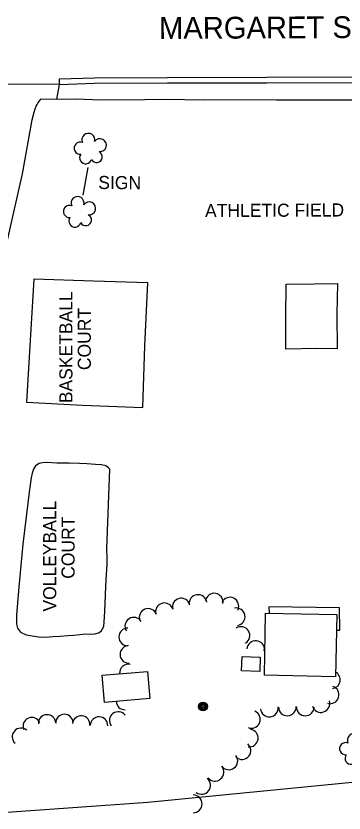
# Model space of a CAD drawing. Extents: x 189384 to 193282, y 256970 to 260388.
# Drawn here: x 190675.6 to 190826, y 257623.7 to 257989.2 of the extents above; entities that cross this region are included whole.
import ezdxf

# ---------------------------------------------------------------- set-up
doc = ezdxf.new("R2010")
doc.units = 0
for name, color, linetype in [('E_BMGRD', 7, 'Continuous'), ('E_DWY', 7, 'Continuous'), ('E_LAND_Vegetation', 7, 'Continuous'), ('E_MISCPROP', 7, 'Continuous'), ('E_MISCPROP_HvyLine', 7, 'Continuous'), ('E_PATH_Sidewalk', 7, 'Continuous'), ('E_RDWY', 7, 'Continuous'), ('E_RDWY_Name', 7, 'Continuous')]:
    doc.layers.add(name, color=color, linetype=linetype)

# ---------------------------------------------------------------- blocks, each defined once
blk = doc.blocks.new('ATHFLD')
at = {"layer": 'E_BMGRD'}
blk.add_text('ATHLETIC FIELD', height=6, rotation=359.9999, dxfattribs=at).set_placement((0.21, -2.12))
blk = doc.blocks.new('SIGN_4')
at = {"layer": 'E_MISCPROP'}
blk.add_text('SIGN', height=6, rotation=0, dxfattribs=at).set_placement((-9.6, -3.01))
blk = doc.blocks.new('POLE_5')
at = {"layer": 'E_MISCPROP'}
for centre, radius in [((-0.01, 0.02), 2.02), ((-0.01, 0.03), 1.52), ((0, -0.01), 1.01), ((0, 0), 0.502)]:
    blk.add_circle(centre, radius, dxfattribs=at)
blk = doc.blocks.new('TREE_4')
at = {"layer": 'E_LAND_Vegetation'}
for centre, radius, start, end in [((-1.47, 4.28), 2.78, 1.3945, 209.1675), ((3.57, 2.42), 2.97, 278.4236, 139.6575), ((-4.47, 0.2), 2.78, 78.0715, 279.0825), ((-2.01, -4.2), 2.61, 140.7796, 358.7122), ((3.46, -3.43), 2.97, 196.0744, 79.0477)]:
    blk.add_arc(centre, radius, start, end, dxfattribs=at)
blk = doc.blocks.new('TREE_6')
at = {"layer": 'E_LAND_Vegetation'}
for centre, radius, start, end in [((-1.47, 4.28), 2.78, 1.3947, 209.1677), ((3.57, 2.42), 2.97, 278.4238, 139.6577), ((-4.47, 0.2), 2.78, 78.0717, 279.0828), ((-2.01, -4.2), 2.61, 140.7799, 358.7125), ((3.46, -3.43), 2.97, 196.0746, 79.0479)]:
    blk.add_arc(centre, radius, start, end, dxfattribs=at)
blk = doc.blocks.new('BASKET')
at = {"layer": 'E_BMGRD'}
for s, p in [('BASKETBALL', (-29.13, 1.29)), ('COURT', (-13.96, -7.15))]:
    blk.add_text(s, height=6, rotation=0.0001, dxfattribs=at).set_placement(p)

msp = doc.modelspace()

# ---------------------------------------------------------------- linework, layer by layer
at = {"layer": 'E_DWY'}
for points in [[(190661.52, 257840.27), (190665.86, 257861.86), (190671.96, 257887.76), (190678.6, 257916.85), (190682.96, 257941.54), (190683.86, 257945.03), (190684.34, 257946.55), (190684.86, 257947.8), (190685.25, 257948.61), (190685.63, 257949.24), (190686.06, 257949.8), (190686.5, 257950.36), (190687.19, 257951.23), (190694.29, 257951.04), (190695.6, 257957.83)], [(190683.72, 257868.5), (190681.91, 257837.96), (190680.42, 257812.02), (190706.14, 257810.67), (190733.76, 257809.71), (190734.72, 257837.85), (190736.1, 257866.84)], [(190736.1, 257866.82), (190711.08, 257867.62), (190683.72, 257868.5)], [(190799.27, 257836.37), (190799.36, 257851.05), (190799.44, 257866.2), (190812.31, 257866.42), (190822.95, 257866.49)], [(190822.94, 257866.49), (190822.72, 257852.4), (190822.87, 257836.54), (190822.85, 257836.55), (190813.57, 257836.64), (190799.27, 257836.37)], [(190717.3, 257744.86), (190718.56, 257781.37), (190718.05, 257782.02), (190716.82, 257782.84), (190714.8, 257783.35), (190712.04, 257783.56), (190708.05, 257783.86), (190704.65, 257783.89), (190699.94, 257784.04), (190696.28, 257784.14), (190694.34, 257784.13), (190692, 257784.28), (190689.5, 257784.39), (190687.72, 257784.3), (190686.23, 257783.97), (190684.51, 257782.88), (190683.61, 257781.42), (190682.98, 257779.47), (190682.52, 257777.4), (190682.16, 257775.2), (190681.88, 257772.94), (190681.73, 257772), (190678.78, 257747.03)], [(190678.78, 257747.03), (190676.83, 257727.46), (190675.82, 257714.46), (190675.84, 257712.09), (190675.79, 257710.33), (190676.3, 257708.43), (190677.64, 257706.6), (190680.27, 257705.34), (190682.97, 257704.91), (190685.96, 257704.53), (190688.96, 257704.36), (190692.6, 257704.58), (190695.83, 257704.78), (190699.42, 257705.03), (190702.02, 257705.25), (190704.86, 257705.51), (190707.56, 257705.79), (190709.92, 257705.7), (190711.72, 257705.92), (190713.44, 257706.34), (190714.56, 257707.1), (190715.82, 257709.23), (190716.07, 257711.29), (190716.3, 257716.12), (190716.57, 257723.52), (190716.76, 257727.67), (190717.05, 257733.12), (190717.42, 257737.7), (190717.44, 257740.51), (190717.3, 257744.89)], [(190822.46, 257707.54), (190824.01, 257707.51), (190823.97, 257717.72), (190791.55, 257718.21), (190791.59, 257715.3)], [(190307.65, 257339.7), (190336.95, 257405.99), (190371.25, 257481.51), (190412.4, 257575.11), (190426.44, 257606.63), (190736.05, 257628.66), (190837.56, 257638.62), (191029.69, 257654.26)]]:
    msp.add_lwpolyline(points, dxfattribs=at)
at = {"layer": 'E_LAND_Vegetation'}
for centre, radius, start, end in [((190751.36, 257718.14), 4.05, 14.4999, 194.4846), ((190759.06, 257719.75), 4.05, 8.2073, 188.192), ((190766.46, 257720.39), 4.05, 350.4377, 170.4223), ((190773.65, 257718.55), 4.05, 333.9194, 153.9041), ((190743.64, 257715.95), 4.05, 16.7013, 196.686), ((190736.16, 257713.35), 4.05, 21.631, 201.6156), ((190776.53, 257713.68), 4.05, 280.0629, 100.0476), ((190729.6, 257709.34), 4.05, 32.6271, 212.6118), ((190726.82, 257704.39), 4.05, 89.3777, 269.3624), ((190778.73, 257705.07), 4.05, 301.8751, 121.8598), ((190727.34, 257696.42), 4.05, 92.0978, 272.0824), ((190785.53, 257698.62), 4.05, 355.6793, 175.664), ((190793.12, 257697.1), 4.05, 147.6001, 166.8967), ((190727.12, 257687.83), 4.05, 77.6869, 183.8042), ((190820.17, 257684.74), 4.07, 280.5815, 62.2201), ((190819.62, 257677.87), 4.07, 253.0824, 73.0671), ((190725.59, 257674.99), 4, 181.9989, 269.6), ((190815.39, 257673.89), 4.07, 197.9134, 17.8981), ((190791.7, 257671.86), 4.07, 186.3382, 6.3229), ((190799.99, 257672.34), 4.07, 181.539, 1.5237), ((190808.21, 257672.32), 4.07, 179.2261, 359.2107), ((190682.8, 257663.5), 4, 22.9872, 202.9718), ((190689.86, 257664.78), 4, 3.086, 183.0706), ((190697.78, 257664.94), 4, 0.9639, 180.9485), ((190705.47, 257664.24), 4, 353.5129, 173.4976), ((190713.62, 257663.8), 4, 357.9904, 177.9751), ((190722.42, 257666.11), 4, 36.656, 216.6407), ((190783.52, 257666.59), 4.07, 247.4139, 67.3986), ((190677.83, 257658.63), 4, 48.5761, 228.5608), ((190782.53, 257658.05), 4.07, 262.0464, 82.0311), ((190779.18, 257652.33), 4.07, 229.1893, 49.174), ((190773.17, 257647.61), 4.07, 216.461, 36.4457), ((190766.76, 257642.39), 4.07, 220.0838, 40.0685), ((190760.71, 257636.34), 4.07, 231.8703, 51.855), ((190756.85, 257627.88), 4.07, 269.7284, 89.7131)]:
    msp.add_arc(centre, radius, start, end, dxfattribs=at)
at = {"layer": 'E_MISCPROP'}
msp.add_line((190708.52, 257919.68), (190706.26, 257907.08), dxfattribs=at)
at = {"layer": 'E_MISCPROP_HvyLine'}
for points in [[(190789.45, 257686.84), (190790.03, 257715.34), (190822.61, 257714.67), (190822.03, 257686.18)], [(190779.28, 257695.42), (190787.59, 257695.09), (190787.33, 257688.55), (190779.02, 257688.88)], [(190736.91, 257676.14), (190716.14, 257674.4), (190715.09, 257686.89), (190735.86, 257688.64)]]:
    msp.add_lwpolyline(points, close=True, dxfattribs=at)
at = {"layer": 'E_PATH_Sidewalk'}
msp.add_lwpolyline([(190694.29, 257951.04), (190702.91, 257951.17), (190714.6, 257950.79), (190734.48, 257950.83), (190744.14, 257950.96), (190761.72, 257950.8), (190777.42, 257950.9), (190795.05, 257950.7), (190821.37, 257950.7), (190841.98, 257950.77)], dxfattribs=at)
at = {"layer": 'E_RDWY'}
for points in [[(190595.49, 257959.66), (190618.38, 257958.74), (190667.75, 257958.12), (190695.6, 257957.93)], [(190695.6, 257957.83), (190695.52, 257960.33), (190711.56, 257960.83), (190745.08, 257960.99), (190790.56, 257961.05), (190830.23, 257961.22), (190882.37, 257961.39), (190892.97, 257961.19), (190910.97, 257961.27)], [(190695.6, 257957.83), (190711.61, 257958.33), (190745.09, 257958.49), (190790.57, 257958.55), (190830.24, 257958.72), (190882.36, 257958.89), (190892.93, 257958.69)]]:
    msp.add_lwpolyline(points, dxfattribs=at)

# ---------------------------------------------------------------- block references
at = {"layer": 'E_BMGRD', "xscale": 0.9999984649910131, "yscale": 0.9999984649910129, "rotation": 0.2666995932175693}
msp.add_blockref('ATHFLD', (190762.05, 257899.06), dxfattribs=at)
at = {"layer": 'E_BMGRD', "rotation": 89.9998950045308}
msp.add_blockref('BASKET', (190702.75, 257840.74), dxfattribs=at)
at = {"layer": 'E_LAND_Vegetation'}
for name, p, rotation in [('TREE_4', (190709.51, 257928.15), 66.02694579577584), ('TREE_4', (190704.58, 257899.15), 66.02694588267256), ('TREE_6', (190831.22, 257652.79), 66.02694361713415)]:
    msp.add_blockref(name, p, dxfattribs=dict(at, rotation=rotation))
at = {"layer": 'E_MISCPROP', "rotation": -0.38697620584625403}
msp.add_blockref('SIGN_4', (190722.92, 257912.78), dxfattribs=at)
at = {"layer": 'E_MISCPROP', "xscale": 1.0000015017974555, "yscale": 1.0000015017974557, "rotation": 66.23274692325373}
msp.add_blockref('POLE_5', (190761.35, 257672.53), dxfattribs=at)

# ---------------------------------------------------------------- texts
at = {"layer": 'E_BMGRD'}
for s, p in [('VOLLEYBALL', (190694.02, 257716.06)), ('COURT', (190702.46, 257731.08))]:
    msp.add_text(s, height=6, rotation=90, dxfattribs=at).set_placement(p)
at = {"layer": 'E_RDWY_Name'}
msp.add_text('MARGARET ST', height=10, rotation=0.267, dxfattribs=at).set_placement((190741.17, 257978.65))

doc.saveas('drawing.dxf')
